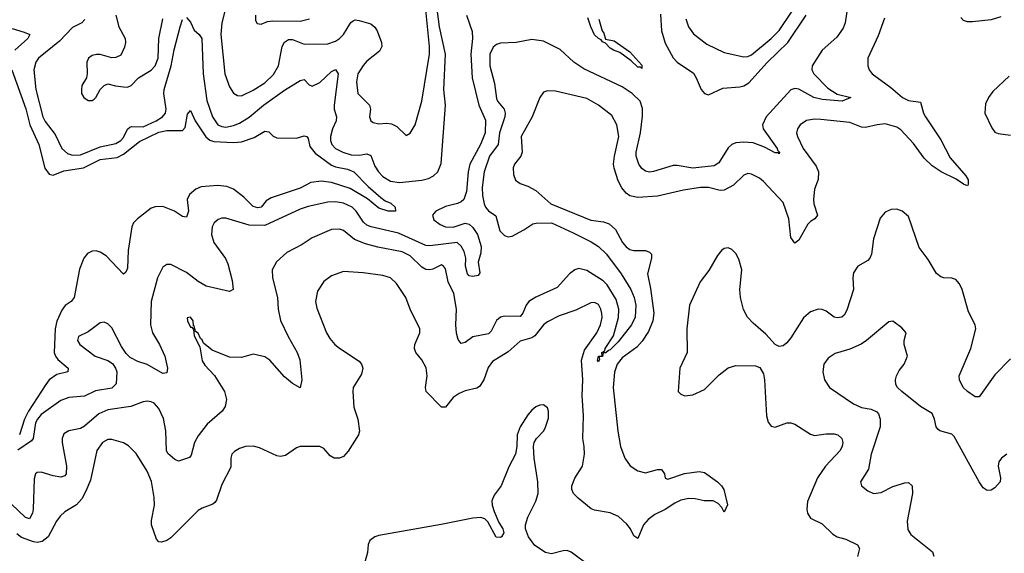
# Model space of a CAD drawing. Header units: inches. Extents: x 1649636 to 1815363, y 506543 to 641975.
# Tile 583 of 656: x 1753720 to 1758738, y 590665 to 593386. Entities that reach past the tile are written whole.
import ezdxf

# ---------------------------------------------------------------- set-up
doc = ezdxf.new("R2010")
doc.units = ezdxf.units.IN
doc.header["$MEASUREMENT"] = 0
doc.layers.add('B7559', color=7, linetype='Continuous')

msp = doc.modelspace()

# ---------------------------------------------------------------- linework, layer by layer
at = {"layer": 'B7559', "color": 5}
for points, elevation in [([(1754765, 593430), (1754749.6, 593369.6), (1754745.5, 593310), (1754765.3, 593110), (1754790, 593043.1), (1754810, 593012), (1754830, 592999), (1754850, 592998.2), (1754910, 593026.4), (1754970, 593065), (1755013.3, 593106.7), (1755039, 593150), (1755057.4, 593250), (1755069.2, 593270.9), (1755090, 593284.3), (1755110, 593285.1), (1755170, 593261.7), (1755290, 593263.5), (1755330, 593276.2), (1755350, 593290.2), (1755370.7, 593310), (1755407.4, 593372.6), (1755419, 593381), (1755430, 593385.8), (1755450, 593382.4), (1755510, 593364.6), (1755530, 593347.4), (1755541.1, 593330), (1755563.5, 593270), (1755565.6, 593250), (1755553.7, 593226.3), (1755490, 593174.9), (1755470, 593152.8), (1755443, 593110), (1755435.8, 593070), (1755443.9, 593010), (1755503.5, 592950), (1755507.2, 592930), (1755502.8, 592890), (1755510.2, 592870.2), (1755521.5, 592861.5), (1755550, 592854.4), (1755590, 592857.8), (1755614.9, 592854.9), (1755641.3, 592841.3), (1755690, 592796), (1755710, 592806.8), (1755735.8, 592850), (1755769.8, 592970), (1755808.4, 593210), (1755809, 593250), (1755787.2, 593470)], 460), ([(1757938.6, 593450), (1757926.8, 593370), (1757916.5, 593343.5), (1757883.7, 593296.3), (1757810, 593231.3), (1757758.4, 593150), (1757756.8, 593130), (1757766.3, 593110), (1757837.8, 593037.8), (1757886.4, 593006.4), (1757956, 592990), (1757912, 592970), (1757810, 592979.1), (1757767.6, 592990), (1757690, 593032.5), (1757670, 593035.5), (1757650, 593028.4), (1757523.5, 592890), (1757505.8, 592850), (1757508.8, 592828.8), (1757580.7, 592730), (1757581.6, 592721.6), (1757592.2, 592710), (1757590, 592702.7), (1757586.6, 592706.6), (1757570, 592707.1), (1757516.1, 592736.1), (1757457.6, 592757.6), (1757410, 592761.2), (1757370, 592758.5), (1757349.7, 592750.3), (1757330, 592732.7), (1757283.1, 592656.9), (1757258.7, 592641.3), (1757150, 592629.5), (1757070, 592643.1), (1757050, 592642.1), (1756950, 592611.7), (1756930, 592609.2), (1756910, 592613), (1756890, 592628), (1756874.7, 592650), (1756860.9, 592690), (1756861.5, 592710), (1756884.3, 592810), (1756894.8, 592894.8), (1756894, 592934), (1756881.7, 592970), (1756841.6, 593010), (1756790, 593044.4), (1756595.8, 593135.8), (1756544.5, 593170), (1756473.8, 593233.8), (1756390, 593276.2), (1756330, 593285), (1756250.1, 593269.8), (1756170, 593266.3), (1756150, 593259.3), (1756133.4, 593246.6), (1756115.8, 593210), (1756115.2, 593150), (1756140.6, 593060.6), (1756150, 592983.8), (1756155, 592970), (1756188.6, 592930), (1756195, 592910), (1756192.9, 592890), (1756165.8, 592810), (1756157.9, 592750), (1756114.4, 592690), (1756086.6, 592610), (1756077.1, 592530), (1756078.3, 592490), (1756086.6, 592446.6), (1756093.6, 592430), (1756110, 592411.5), (1756146.3, 592386.3), (1756166.2, 592310), (1756190, 592284.9), (1756210, 592278.5), (1756230, 592282.8), (1756290, 592313.9), (1756335.4, 592344.6), (1756351.4, 592348.6), (1756430, 592350.1), (1756540, 592300), (1756633.2, 592253.2), (1756669.4, 592230), (1756710, 592190.9), (1756786.1, 592090), (1756833.9, 592010), (1756850.8, 591970), (1756860.2, 591930), (1756856.9, 591870), (1756837.8, 591830), (1756770, 591743.7), (1756730, 591702.4), (1756720.2, 591699.8), (1756706.8, 591686.8), (1756693.2, 591686.8), (1756690, 591669.6), (1756671, 591669), (1756675.5, 591655.5), (1756670, 591641.2), (1756664.5, 591650), (1756669.7, 591670), (1756688.9, 591671.1), (1756687.3, 591690), (1756702, 591698), (1756703, 591710), (1756746.3, 591773.7), (1756772.4, 591867.6), (1756772.6, 591910), (1756759.9, 591959.9), (1756714.4, 592034.4), (1756694.1, 592054.1), (1756610, 592107.5), (1756570, 592117.6), (1756548.6, 592111.4), (1756522.8, 592090), (1756459.9, 592020.1), (1756350, 591971.4), (1756314.7, 591950), (1756300.6, 591930), (1756284.7, 591890), (1756270, 591872.9), (1756190, 591873.6), (1756170, 591869.8), (1756150, 591853), (1756122.3, 591797.7), (1756110, 591784.1), (1756030.1, 591769.9), (1755990, 591740.5), (1755970, 591735.1), (1755955.3, 591755.3), (1755947, 591787), (1755943.1, 591830), (1755945.9, 591910), (1755933.2, 591990), (1755904.5, 592050), (1755890, 592116), (1755879.5, 592130), (1755870, 592135.8), (1755825.4, 592114.6), (1755810, 592110.8), (1755790, 592112.9), (1755770, 592124.8), (1755710, 592181.5), (1755670, 592203.2), (1755545.8, 592225.8), (1755483.2, 592243.2), (1755426.2, 592266.2), (1755370, 592310.7), (1755350, 592317.4), (1755310, 592316.5), (1755210, 592274), (1755159.6, 592240.4), (1755081.2, 592198.8), (1755028.3, 592151.7), (1755007.6, 592110), (1755009.1, 592070), (1755034, 591970), (1755037.4, 591910), (1755050, 591853), (1755087.8, 591770), (1755134.2, 591690), (1755147.7, 591652.3), (1755158.3, 591550), (1755150.3, 591509.7), (1755110, 591531.1), (1755070, 591564.8), (1754995.6, 591650), (1754970, 591667.3), (1754910, 591680.7), (1754850, 591663.6), (1754790, 591665.1), (1754701, 591701), (1754657, 591737), (1754650, 591754), (1754640.9, 591760.9), (1754630, 591788), (1754616.4, 591796.4), (1754610, 591826), (1754606, 591826), (1754604, 591850), (1754590, 591868.7), (1754574, 591866), (1754576, 591850), (1754590, 591818), (1754598, 591818), (1754606, 591806), (1754610, 591774), (1754638.8, 591718.8), (1754650, 591646.8), (1754664.2, 591624.2), (1754712.7, 591572.7), (1754764.6, 591490), (1754774.6, 591450), (1754766.9, 591413.1), (1754752.7, 591390), (1754675.4, 591324.6), (1754630, 591265.1), (1754611.2, 591230), (1754594.7, 591165.3), (1754585.8, 591154.2), (1754530, 591135.8), (1754510, 591143.1), (1754474.9, 591174.9), (1754467.9, 591190), (1754465.6, 591290), (1754452.7, 591352.7), (1754430, 591403.5), (1754404.7, 591430), (1754390, 591438.4), (1754370, 591441.2), (1754350, 591438), (1754286.4, 591413.6), (1754170, 591397.1), (1754124, 591376), (1754050, 591314.2), (1754030, 591302.5), (1753970.2, 591289.8), (1753945.8, 591274.2), (1753936.9, 591250), (1753937.1, 591230), (1753958.4, 591110), (1753956.5, 591070), (1753950, 591060.5), (1753930, 591053.1), (1753890, 591060.3), (1753830, 591079.7), (1753810, 591076.9), (1753801.6, 591070), (1753794.5, 591045.5), (1753789.7, 590890), (1753786.2, 590870), (1753770, 590841.2), (1753750, 590848.5), (1753677.1, 590917.1)], 460), ([(1754570, 593396.5), (1754590, 593372.7), (1754610, 593332.3), (1754635.6, 593310), (1754647.7, 593290), (1754655.5, 593110), (1754674.2, 592974.2), (1754702.9, 592890), (1754730.1, 592850.1), (1754750, 592840.7), (1754770, 592838.2), (1754810, 592846.2), (1754840.8, 592859.2), (1754890, 592889.5), (1754962.9, 592950), (1755070, 593027.5), (1755150, 593076.9), (1755170, 593080.4), (1755194.6, 593054.6), (1755210, 593047.4), (1755250, 593065.4), (1755310, 593121.3), (1755330, 593132.2), (1755343.2, 593110), (1755322.6, 592950), (1755322.8, 592930), (1755334.8, 592890), (1755333.8, 592870), (1755314.8, 592830), (1755303.7, 592790), (1755304, 592770), (1755311, 592750), (1755329.3, 592730), (1755366.3, 592710), (1755410, 592696.4), (1755450, 592695.8), (1755490, 592702.5), (1755510, 592694.5), (1755530, 592639.6), (1755548.8, 592610), (1755570, 592586.8), (1755610, 592562), (1755655.7, 592555.7), (1755770, 592567.3), (1755803.8, 592576.2), (1755828.7, 592590), (1755851.2, 592610), (1755867.3, 592652.7), (1755890.4, 592949.6), (1755881.4, 593030), (1755890.8, 593210), (1755859, 593350), (1755846.4, 593453.6)], 440), ([(1757114.8, 593390), (1757127.6, 593350), (1757153.9, 593313.9), (1757222, 593262), (1757310, 593218.8), (1757410, 593196.5), (1757430, 593198.8), (1757450, 593207.7), (1757550, 593290.9), (1757590, 593331), (1757655.9, 593430)], 480), ([(1758126.4, 593393.6), (1758095.4, 593304.6), (1758042.6, 593190), (1758042, 593150), (1758048.7, 593130), (1758064.4, 593110), (1758160.2, 593040.2), (1758218.3, 592990), (1758250, 592974.5), (1758310, 592966), (1758325.2, 592910), (1758335.5, 592890), (1758414, 592774), (1758461.1, 592681.1), (1758541.4, 592590), (1758553, 592570), (1758553.8, 592546.2), (1758550, 592539.5), (1758530, 592547.7), (1758493.1, 592573.1), (1758415.8, 592610), (1758370, 592641.4), (1758330, 592680.9), (1758275.5, 592755.5), (1758210, 592825), (1758190, 592837.3), (1758130, 592854.6), (1758090, 592850.3), (1758030, 592835.8), (1758010, 592838.9), (1757950, 592862), (1757802.6, 592877.4), (1757770, 592878.6), (1757730, 592872.7), (1757698, 592850), (1757683.6, 592830), (1757679.6, 592810), (1757683.6, 592790), (1757712.7, 592730), (1757779.6, 592639.6), (1757790.6, 592610.6), (1757789.4, 592570.6), (1757770, 592522.7), (1757764.8, 592470), (1757766.9, 592446.9), (1757786, 592390), (1757771.7, 592370), (1757750, 592357.5), (1757736.6, 592343.4), (1757690, 592261.5), (1757670, 592246.8), (1757650, 592275.1), (1757639.1, 592370), (1757610, 592454.8), (1757510, 592560.4), (1757490, 592577.7), (1757450, 592598.3), (1757430, 592601.1), (1757410, 592592.6), (1757357.6, 592542.4), (1757310, 592517.5), (1757290, 592516), (1757230, 592530.5), (1757190.1, 592529.9), (1757103.3, 592516.6), (1756970, 592487.1), (1756870, 592479.8), (1756828.8, 592488.8), (1756810, 592502.4), (1756788.3, 592528.3), (1756770, 592564.5), (1756749.2, 592629.2), (1756746.8, 592650), (1756751.2, 592690), (1756773, 592790), (1756763.5, 592850), (1756738, 592898), (1756670, 592950.8), (1756610, 592984.1), (1756450, 593021.1), (1756410, 593022.9), (1756390, 593016), (1756370.3, 592989.7), (1756332.2, 592890), (1756275.2, 592790), (1756281.6, 592710), (1756273.8, 592690), (1756242.2, 592650), (1756234.4, 592630), (1756237.2, 592597.2), (1756247.3, 592567.3), (1756270.2, 592550.2), (1756310, 592536.5), (1756350, 592515.9), (1756427.7, 592447.7), (1756630, 592364.4), (1756695, 592355), (1756724.9, 592344.9), (1756756.5, 592316.5), (1756792.6, 592250), (1756810, 592227.5), (1756830, 592215), (1756850, 592210.1), (1756910, 592209.3), (1756930, 592200.8), (1756939.2, 592190), (1756940.2, 592170), (1756919.2, 592090), (1756934.8, 592014.8), (1756951, 591890), (1756945.9, 591850), (1756924, 591796), (1756893.1, 591746.9), (1756864.3, 591715.7), (1756790, 591662.8), (1756764.4, 591630), (1756751.2, 591588.8), (1756744.6, 591510), (1756768.1, 591288.1), (1756781.2, 591210), (1756804.4, 591150), (1756831.6, 591111.6), (1756870, 591085.2), (1756910, 591076.3), (1756970, 591092.1), (1756990, 591092.6), (1757005.3, 591070), (1757009, 591049), (1757023.8, 591043.8), (1757108.4, 591071.6), (1757183.1, 591083.1), (1757210, 591077.1), (1757276.6, 591030), (1757296.8, 591010), (1757308, 590990), (1757327.3, 590912.7), (1757310, 590875.3), (1757298.9, 590898.9), (1757279.2, 590919.2), (1757253.3, 590933.3), (1757207.5, 590932.5), (1757162.8, 590942.8), (1757130, 590945), (1757090, 590936.9), (1757058.4, 590921.6), (1757010, 590889), (1756957, 590863), (1756922.1, 590837.9), (1756899.2, 590810), (1756870, 590740.5), (1756850, 590753.6), (1756833.6, 590790), (1756814.6, 590814.6), (1756772.4, 590852.4), (1756730, 590871.2), (1756650, 590885.4), (1756632.5, 590892.5), (1756565.9, 590945.9), (1756542.8, 590970), (1756533.9, 590990), (1756534.2, 591010), (1756550, 591048.5), (1756588.3, 591110), (1756598.2, 591170), (1756597.4, 591210), (1756589.5, 591250), (1756593.9, 591366.1), (1756586.5, 591470), (1756589.6, 591550), (1756583.1, 591650), (1756598.4, 591701.6), (1756660.9, 591790), (1756679.4, 591830), (1756687.8, 591867.8), (1756687.3, 591887.3), (1756682.3, 591910), (1756670, 591933.7), (1756650, 591944.8), (1756630, 591942), (1756555.1, 591904.9), (1756470, 591875.6), (1756410, 591845.8), (1756389.3, 591830), (1756346, 591774), (1756330, 591763.6), (1756270, 591747.5), (1756210, 591691.9), (1756130, 591642.9), (1756107.1, 591612.9), (1756085.2, 591550), (1756063.8, 591516.2), (1756050, 591507.2), (1755990, 591493.8), (1755959.8, 591480.2), (1755930, 591458.9), (1755890, 591409.7), (1755870, 591409.8), (1755791.1, 591490), (1755788.5, 591510), (1755796.5, 591570), (1755791.5, 591611.5), (1755770, 591652), (1755738.4, 591690), (1755731.6, 591710), (1755733.6, 591730), (1755759.7, 591790), (1755759.7, 591810), (1755710, 591909.4), (1755687.7, 591970), (1755641.2, 592041.2), (1755610, 592069.8), (1755570, 592082.3), (1755470, 592096.2), (1755370, 592101.5), (1755310, 592079.7), (1755269.3, 592050.7), (1755237.5, 592002.5), (1755228.1, 591950), (1755235.2, 591915.2), (1755284, 591790), (1755300.8, 591760.8), (1755327, 591730), (1755350, 591711.7), (1755450, 591644.2), (1755462.3, 591630), (1755469.1, 591610), (1755461.7, 591578.3), (1755419.5, 591510), (1755417.6, 591490), (1755423.5, 591410), (1755443, 591350), (1755451.4, 591288.6), (1755446.4, 591270), (1755394.6, 591185.4), (1755370, 591158.7), (1755350, 591149.8), (1755322.7, 591150), (1755302.8, 591162.8), (1755270, 591199.3), (1755249.5, 591209.5), (1755150, 591209.5), (1755130, 591203.7), (1755075.6, 591164.4), (1755050, 591158.4), (1755030, 591161.6), (1754942.6, 591202.6), (1754911.5, 591211.5), (1754870.2, 591209.8), (1754840, 591200), (1754814.8, 591185.2), (1754801.7, 591170), (1754796.5, 591150), (1754796.3, 591103.7), (1754750, 591016.2), (1754723.4, 590936.6), (1754715.5, 590924.5), (1754704.3, 590915.7), (1754650, 590895.5), (1754630, 590883.1), (1754490, 590743.5), (1754470, 590729.8), (1754442.2, 590722.2), (1754430, 590724.2), (1754418.2, 590738.2), (1754392.7, 590810), (1754392.7, 590832.7), (1754406.9, 590910), (1754406.3, 590950), (1754392.1, 591032.1), (1754370, 591084.7), (1754313.5, 591173.5), (1754274, 591214), (1754248.9, 591228.9), (1754190, 591244.8), (1754170, 591245.8), (1754142.4, 591230), (1754113.7, 591190), (1754081.3, 591038.7), (1754058.1, 590981.9), (1754036.2, 590943.8), (1754010, 590912.8), (1753950, 590877.3), (1753925.7, 590854.3), (1753907.9, 590830), (1753864.9, 590750), (1753834.9, 590725.1), (1753810, 590720.2), (1753790, 590723), (1753730, 590746.7), (1753704.9, 590764.9)], 480), ([(1755997.1, 593410), (1756026, 593326), (1756028.3, 593290), (1756018.7, 593210), (1756025.3, 593090), (1756060.6, 592950), (1756093.6, 592873.6), (1756092, 592810), (1756068.4, 592750), (1756014.6, 592650), (1756005.2, 592610), (1755996.3, 592510), (1755983.1, 592470), (1755970, 592456.6), (1755951.8, 592448.2), (1755890, 592433.2), (1755840.9, 592410), (1755823.3, 592390), (1755830, 592366.3), (1755862.1, 592342.1), (1755889.7, 592329.7), (1755930, 592328.1), (1755990, 592348.9), (1756010, 592343.5), (1756030, 592326.4), (1756052.9, 592290), (1756071.3, 592230), (1756070, 592198), (1756056.4, 592150), (1756065.2, 592094.8), (1756057.4, 592082.6), (1756030, 592076.9), (1756010, 592079.8), (1756001.8, 592090), (1755992.7, 592130), (1755994.4, 592170), (1755984.9, 592204.9), (1755970, 592232.1), (1755950, 592249.9), (1755810, 592233.1), (1755790, 592234.2), (1755650, 592297.5), (1755510.6, 592330.6), (1755490, 592339.2), (1755472.9, 592352.9), (1755434.3, 592410), (1755413.8, 592430), (1755369.5, 592450.5), (1755330, 592456.6), (1755290, 592455.3), (1755190, 592433.4), (1755150, 592419.9), (1754970, 592336), (1754890, 592337.7), (1754770, 592373.5), (1754750, 592373.7), (1754732.4, 592367.6), (1754712, 592350), (1754701.5, 592330), (1754698, 592290), (1754710.2, 592250), (1754768.4, 592168.4), (1754781.2, 592141.2), (1754803.4, 592056.6), (1754807.3, 592010), (1754790, 591999.6), (1754670, 592027.7), (1754630, 592051.5), (1754570, 592096.8), (1754490, 592138.3), (1754470, 592138.7), (1754450, 592125.1), (1754422.8, 592070), (1754390.1, 591949.9), (1754386.2, 591830), (1754397.7, 591790), (1754433, 591730), (1754460.6, 591670), (1754474, 591610), (1754470, 591585.2), (1754450, 591582), (1754370, 591627.3), (1754323.1, 591643.1), (1754283.4, 591663.4), (1754263.4, 591683.4), (1754239.7, 591719.7), (1754190, 591815.1), (1754170, 591835.1), (1754150, 591843.6), (1754130, 591839.6), (1754070, 591794), (1754020.7, 591770), (1754014, 591750), (1754027.3, 591730), (1754105.5, 591670), (1754170, 591648.9), (1754193.7, 591633.7), (1754209.1, 591610), (1754215.2, 591590), (1754211.1, 591528.9), (1754190, 591508), (1754107, 591493), (1754050, 591466), (1753970, 591458.9), (1753930, 591444.7), (1753830, 591373.6), (1753810.7, 591350), (1753801.5, 591330), (1753788.5, 591250), (1753780.6, 591239.4), (1753710, 591191.4)], 440), ([(1754052.9, 593387.1), (1754037, 593370), (1753990, 593345.6), (1753923.2, 593276.8), (1753815.6, 593190), (1753801.8, 593170), (1753791.9, 593130), (1753802, 593030), (1753838.4, 592890), (1753850, 592867.1), (1753901.5, 592801.5), (1753935, 592730), (1753964.4, 592704.4), (1753990, 592695.8), (1754030, 592697.2), (1754130, 592737.3), (1754210, 592754.7), (1754236.3, 592770), (1754250, 592785.1), (1754270, 592827.1), (1754282, 592838), (1754290, 592842.1), (1754350, 592839.7), (1754416.5, 592870), (1754448.5, 592890), (1754463, 592910), (1754466.6, 592930), (1754455, 593010), (1754456, 593030), (1754492.8, 593150), (1754507.1, 593232.9), (1754537.8, 593350), (1754550, 593386.7)], 440), ([(1754210.2, 593410), (1754225.4, 593350), (1754257.1, 593290), (1754258.9, 593270), (1754254.2, 593245.8), (1754235, 593205), (1754210, 593192.6), (1754190, 593192.4), (1754130, 593208), (1754112.1, 593207.9), (1754090, 593202.9), (1754070.4, 593189.6), (1754061.6, 593170), (1754063.8, 593110), (1754060.5, 593090), (1754037.3, 593050), (1754034.8, 593030), (1754036, 593010), (1754047.3, 592990), (1754070, 592974.8), (1754090, 592974.8), (1754099.5, 592980.5), (1754109, 592990), (1754130, 593031), (1754150, 593050.8), (1754170, 593058.8), (1754208.2, 593048.2), (1754250, 593043.1), (1754270, 593042.4), (1754289, 593050), (1754325.1, 593090), (1754390, 593129.3), (1754410, 593151.3), (1754426.3, 593190), (1754428.9, 593290), (1754449.4, 593390)], 460), ([(1754921.5, 593410), (1754922.6, 593382.6), (1754930, 593366), (1754950, 593363.8), (1754983.6, 593376.4), (1755010, 593380.5), (1755150, 593379.1), (1755196.3, 593390)], 480), ([(1756672, 593388), (1756688.5, 593328.5), (1756697.1, 593317.1), (1756706, 593286), (1756750, 593279.1), (1756830, 593222), (1756890, 593154.8), (1756890, 593138), (1756884, 593144), (1756870, 593143.6), (1756836.1, 593176.1), (1756778.2, 593218.2), (1756746.6, 593230), (1756730, 593241.6), (1756706.3, 593266.3), (1756690, 593273.2), (1756683.5, 593283.5), (1756670, 593289.7), (1756650, 593309.7), (1756630, 593349.6), (1756615.3, 593395.3)], 440), ([(1756986.5, 593413.5), (1756991.6, 593330), (1757010, 593267.2), (1757050, 593192.4), (1757070.3, 593170), (1757153.8, 593113.8), (1757168.3, 593090), (1757192.8, 593030), (1757210, 593009), (1757230, 593003.2), (1757303.2, 593036.8), (1757390, 593044.4), (1757410, 593049.6), (1757435.2, 593064.8), (1757530, 593167.7), (1757634.6, 593270), (1757728.8, 593410)], 460), ([(1758720.1, 593399.9), (1758670, 593384.9), (1758574.8, 593374.8), (1758550, 593375.4), (1758530, 593382), (1758516.6, 593396.6)], 480), ([(1753681.6, 593341.6), (1753743.3, 593323.3), (1753772, 593310), (1753762, 593290), (1753695, 593230)], 420), ([(1753680.7, 593130), (1753750.8, 592930.8), (1753771.1, 592850), (1753817.5, 592750), (1753848.3, 592628.3), (1753870, 592598), (1753890, 592593.8), (1753944.7, 592615.3), (1754045.3, 592630), (1754130, 592673.7), (1754217, 592683), (1754250, 592701.2), (1754330, 592764.6), (1754430, 592812), (1754470, 592821.7), (1754550, 592821.2), (1754562.8, 592837.2), (1754575.1, 592904.9), (1754590, 592922.8), (1754615.1, 592870), (1754669.5, 592789.5), (1754690, 592771.8), (1754710, 592765.2), (1754810, 592759.9), (1754850, 592763.8), (1754915.1, 592784.9), (1754970, 592818.2), (1754990, 592813.8), (1755011.4, 592791.4), (1755030, 592782.9), (1755130, 592782.7), (1755170, 592794.4), (1755184, 592790), (1755190, 592781), (1755199.1, 592739.1), (1755226.3, 592706.3), (1755310, 592644.7), (1755330, 592635.7), (1755390, 592624.2), (1755423.6, 592610), (1755496.4, 592536.4), (1755560.1, 592480.1), (1755582.4, 592462.4), (1755610.7, 592450), (1755634, 592430), (1755634.8, 592410), (1755598, 592410), (1755550, 592424.7), (1755493.1, 592473.1), (1755404.6, 592524.6), (1755310, 592556.1), (1755256.9, 592563.1), (1755204.7, 592555.3), (1755150, 592527.8), (1755001.9, 592478.1), (1754976.7, 592463.3), (1754950, 592429.8), (1754933.7, 592426.3), (1754910, 592434.4), (1754861.7, 592481.7), (1754810, 592522.3), (1754776.2, 592536.2), (1754730, 592540.9), (1754645.7, 592534.3), (1754618.5, 592521.5), (1754585, 592495), (1754574.5, 592470), (1754580.7, 592410), (1754570, 592378.4), (1754550, 592382.4), (1754509.7, 592410), (1754450, 592433.1), (1754410, 592432.7), (1754390, 592424.8), (1754320.3, 592370), (1754300.8, 592350), (1754291.1, 592330), (1754273.5, 592210), (1754270, 592119), (1754260.6, 592099.4), (1754250, 592089.2), (1754161.4, 592181.4), (1754130, 592201.6), (1754110, 592207.1), (1754090, 592206.1), (1754066.1, 592194), (1754047.2, 592170), (1754025.2, 592114.8), (1753998.3, 591970), (1753981.8, 591950), (1753951.5, 591928.5), (1753934.3, 591905.7), (1753910, 591848.4), (1753901.4, 591810), (1753895.5, 591690), (1753902.3, 591670), (1753914, 591654), (1753967.4, 591610), (1753965.5, 591590), (1753910, 591576.8), (1753870.9, 591549.1), (1753853.3, 591526.7), (1753764.8, 591390), (1753744.8, 591350), (1753718.5, 591270)], 420), ([(1758762.3, 593097.7), (1758680, 593020), (1758656.5, 592990), (1758642.5, 592957.5), (1758639.3, 592910), (1758674.4, 592834.4), (1758690, 592812.7), (1758705.8, 592805.8), (1758770, 592797.4)], 520), ([(1758770, 591656.8), (1758690, 591575.8), (1758610, 591462.7), (1758590, 591463.7), (1758549.6, 591490), (1758528.2, 591510), (1758509.7, 591550), (1758508.5, 591570), (1758567.6, 591710), (1758592.6, 591810), (1758589.7, 591830), (1758555.7, 591895.7), (1758523.5, 592010), (1758510, 592039.5), (1758490, 592060.7), (1758470, 592068), (1758430, 592069.7), (1758414.6, 592074.6), (1758392.7, 592092.7), (1758350, 592164.2), (1758304.5, 592224.5), (1758250, 592382), (1758217, 592410), (1758190, 592419.8), (1758161.8, 592418.2), (1758130, 592404.2), (1758105.7, 592374.3), (1758071.7, 592268.3), (1758060.6, 592190), (1758053.2, 592170), (1758042.3, 592157.7), (1757991, 592129), (1757970, 592095.1), (1757965, 592070), (1757968.8, 592010), (1757935.6, 591904.4), (1757921.2, 591878.8), (1757910, 591868.5), (1757885.4, 591865.4), (1757869.9, 591869.9), (1757830, 591899.8), (1757810, 591907.9), (1757790, 591909.8), (1757750, 591896.4), (1757713.9, 591866.1), (1757650, 591763.5), (1757630, 591738), (1757610, 591723), (1757590, 591719.7), (1757569.8, 591729.8), (1757523.3, 591783.3), (1757458.2, 591838.2), (1757428.4, 591870), (1757408.2, 591908.2), (1757393.8, 591970), (1757390.8, 592010), (1757399.8, 592110), (1757384.8, 592164.8), (1757370, 592194.5), (1757350, 592215.1), (1757330, 592222.4), (1757310, 592218.7), (1757296.3, 592210), (1757275.9, 592184.1), (1757232.1, 592107.9), (1757188.2, 592050), (1757133.6, 591930), (1757119.5, 591810), (1757122.1, 591690), (1757084.1, 591610), (1757076.3, 591490), (1757090, 591476.3), (1757109, 591469), (1757150, 591473.7), (1757210, 591501.1), (1757284.6, 591575.4), (1757330, 591610.3), (1757370, 591622.6), (1757470, 591622), (1757492.1, 591612.1), (1757510, 591581), (1757515.8, 591550), (1757525.6, 591365.6), (1757534, 591334), (1757550, 591313), (1757570, 591308.5), (1757629, 591331), (1757650, 591331.2), (1757670, 591324.5), (1757750, 591272), (1757770, 591266.8), (1757830, 591275.3), (1757870, 591275), (1757888.7, 591268.7), (1757910.1, 591250.1), (1757914.2, 591230), (1757911.2, 591211.2), (1757900.6, 591190), (1757825.7, 591110), (1757785.4, 591050), (1757734.9, 590930), (1757731.5, 590890), (1757735.6, 590870), (1757750, 590845.3), (1757810, 590816), (1757863.4, 590763.4), (1757885.5, 590750), (1757930, 590737.1), (1757989, 590709), (1757999.5, 590690), (1757989.3, 590649.3)], 520), ([(1758750, 591171.1), (1758723.7, 591150), (1758710, 591131.8), (1758706.4, 591110), (1758718.2, 591050), (1758716.9, 591030), (1758690, 590999.2), (1758670, 590987.8), (1758650, 590985.6), (1758630, 590999.1), (1758610, 591029.7), (1758481.4, 591261.4), (1758470, 591272.1), (1758410, 591289.7), (1758398.7, 591298.7), (1758389.7, 591310), (1758381.7, 591350), (1758370, 591377.6), (1758310, 591413), (1758215.6, 591490), (1758194, 591510), (1758185.6, 591525.6), (1758182.9, 591550), (1758187.6, 591570), (1758201.8, 591598.2), (1758227, 591630), (1758243.7, 591670), (1758226.6, 591730), (1758226.6, 591750), (1758237.2, 591790), (1758215.5, 591815.5), (1758170, 591849), (1758150, 591845.2), (1758034.9, 591750), (1758007.5, 591732.5), (1757950, 591706), (1757875.1, 591684.9), (1757839.4, 591660.6), (1757818, 591630), (1757813.1, 591590), (1757821.3, 591550), (1757846.4, 591510), (1757970, 591427.6), (1758010, 591408.9), (1758059.9, 591399.9), (1758087.3, 591387.3), (1758096.5, 591376.5), (1758105.7, 591350), (1758105, 591310), (1758059.3, 591170), (1758046.3, 591093.7), (1758005.5, 591030), (1758010.7, 591010), (1758043, 590983), (1758070.4, 590970.3), (1758110, 590975.3), (1758170, 591006.3), (1758230, 591025.3), (1758250, 591025.5), (1758268.6, 591008.6), (1758270.2, 590970), (1758242.8, 590830), (1758246.5, 590786.5), (1758260.7, 590760.7), (1758372.3, 590672.3), (1758378.9, 590650)], 540), ([(1756630, 590596.9), (1756530, 590671.8), (1756510, 590679.8), (1756490, 590678.7), (1756430, 590662.7), (1756399, 590670), (1756345.6, 590705.6), (1756312.3, 590750), (1756297.2, 590790), (1756297.2, 590810), (1756309.7, 590850), (1756350, 590932), (1756362, 590970), (1756360.3, 591030), (1756342.6, 591150), (1756338.7, 591210), (1756342.4, 591230), (1756353.7, 591250), (1756390, 591288.9), (1756397.4, 591302.6), (1756414.6, 591354.6), (1756415, 591390), (1756410, 591406.6), (1756390, 591423), (1756370, 591421.1), (1756350, 591412.4), (1756330, 591395.4), (1756308.9, 591371.1), (1756270.3, 591310), (1756254.9, 591270), (1756254.4, 591210), (1756247, 591170), (1756213.3, 591106.7), (1756173.8, 591010), (1756138.6, 590961.4), (1756126.3, 590933.7), (1756127.8, 590910), (1756138.3, 590878.3), (1756162, 590822), (1756182.4, 590790), (1756187.3, 590770), (1756176, 590750), (1756170, 590746), (1756147.5, 590747.5), (1756106.1, 590826.1), (1756090, 590841.6), (1756070, 590848), (1756030, 590844.7), (1755868.2, 590811.8), (1755550, 590756.4), (1755530.7, 590750), (1755504.9, 590730), (1755496.3, 590710), (1755493.4, 590670), (1755479.6, 590620.4)], 520)]:
    msp.add_lwpolyline(points, dxfattribs=dict(at, elevation=elevation))

doc.saveas('drawing.dxf')
